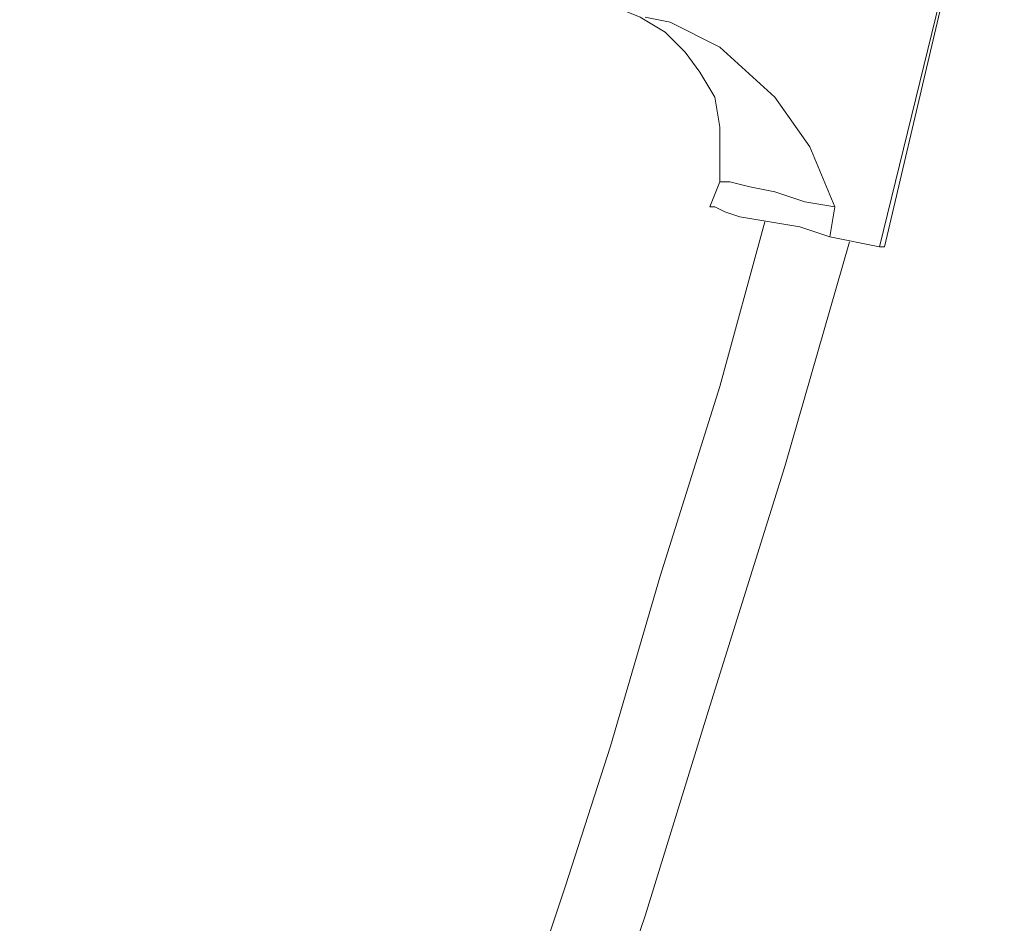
# Model space of a CAD drawing. Extents: x 44 to 177, y -263 to -14.
# Tile 1017 of 1056: x 170.89 to 174.63, y -92.61 to -89.17. Entities that reach past the tile are written whole.
import ezdxf

# ---------------------------------------------------------------- set-up
doc = ezdxf.new("R2010")
doc.units = 0
doc.header["$MEASUREMENT"] = 0
doc.layers.add('Livello 1', color=7, linetype='Continuous', lineweight=0)

# ---------------------------------------------------------------- blocks, each defined once
blk = doc.blocks.new('Block_0')
at = {"layer": 'Livello 1', "color": 250, "lineweight": 9, "true_color": 0x333333}
for points in [[(174.1577, -90.0306), (174.1577, -90.0306), (174.6327, -88.0926), (174.6327, -88.0926)], [(174.6327, -88.0926), (174.6327, -88.0926), (174.1767, -90.0306), (174.1767, -90.0306)], [(173.3617, -89.1756), (173.3617, -89.1756), (173.2667, -89.1566), (173.2667, -89.1566)], [(173.5507, -89.7836), (173.5507, -89.7836), (173.5127, -89.8786), (173.5127, -89.8786)], [(173.9687, -89.9926), (173.9687, -89.9926), (173.9877, -89.8786), (173.9877, -89.8786)], [(174.1577, -90.0306), (174.1577, -90.0306), (173.9687, -89.9926), (173.9687, -89.9926)]]:
    blk.add_open_spline(points, degree=3, dxfattribs=at)
for points, knots in [([(173.1527, -89.1186), (173.1527, -89.1186), (173.2477, -89.1566), (173.2477, -89.1566), (173.2477, -89.1566), (173.3427, -89.2136), (173.3427, -89.2136), (173.3427, -89.2136), (173.4187, -89.2896), (173.4187, -89.2896), (173.4187, -89.2896), (173.4747, -89.3656), (173.4747, -89.3656), (173.4747, -89.3656), (173.5317, -89.4606), (173.5317, -89.4606), (173.5317, -89.4606), (173.5507, -89.5746), (173.5507, -89.5746), (173.5507, -89.5746), (173.5507, -89.6696), (173.5507, -89.6696), (173.5507, -89.6696), (173.5507, -89.7836), (173.5507, -89.7836)], [0, 0, 0, 0, 1, 1, 1, 2, 2, 2, 3, 3, 3, 4, 4, 4, 5, 5, 5, 6, 6, 6, 7, 7, 7, 8, 8, 8, 8]), ([(173.3617, -89.1756), (173.3617, -89.1756), (173.5507, -89.2706), (173.5507, -89.2706), (173.5507, -89.2706), (173.7597, -89.4606), (173.7597, -89.4606), (173.7597, -89.4606), (173.8927, -89.6506), (173.8927, -89.6506), (173.8927, -89.6506), (173.9877, -89.8786), (173.9877, -89.8786)], [0, 0, 0, 0, 1, 1, 1, 2, 2, 2, 3, 3, 3, 4, 4, 4, 4]), ([(173.9877, -89.8786), (173.9877, -89.8786), (173.8737, -89.8596), (173.8737, -89.8596), (173.8737, -89.8596), (173.7597, -89.8216), (173.7597, -89.8216), (173.7597, -89.8216), (173.6647, -89.8026), (173.6647, -89.8026), (173.6647, -89.8026), (173.5887, -89.7836), (173.5887, -89.7836), (173.5887, -89.7836), (173.5507, -89.7836), (173.5507, -89.7836)], [0, 0, 0, 0, 1, 1, 1, 2, 2, 2, 3, 3, 3, 4, 4, 4, 5, 5, 5, 5]), ([(173.9687, -89.9926), (173.9687, -89.9926), (173.8547, -89.9546), (173.8547, -89.9546), (173.8547, -89.9546), (173.7407, -89.9356), (173.7407, -89.9356), (173.7407, -89.9356), (173.6267, -89.9166), (173.6267, -89.9166), (173.6267, -89.9166), (173.5697, -89.8976), (173.5697, -89.8976), (173.5697, -89.8976), (173.5317, -89.8786), (173.5317, -89.8786), (173.5317, -89.8786), (173.5127, -89.8786), (173.5127, -89.8786)], [0, 0, 0, 0, 1, 1, 1, 2, 2, 2, 3, 3, 3, 4, 4, 4, 5, 5, 5, 6, 6, 6, 6]), ([(173.7217, -89.9356), (173.7217, -89.9356), (173.5507, -90.5626), (173.5507, -90.5626), (173.5507, -90.5626), (173.3237, -91.2846), (173.3237, -91.2846), (173.3237, -91.2846), (173.1337, -91.9306), (173.1337, -91.9306), (173.1337, -91.9306), (172.9627, -92.4626), (172.9627, -92.4626), (172.9627, -92.4626), (172.8107, -92.9186), (172.8107, -92.9186), (172.8107, -92.9186), (172.6977, -93.2986), (172.6977, -93.2986), (172.6977, -93.2986), (172.3747, -94.1736), (172.3747, -94.1736), (172.3747, -94.1736), (172.0527, -95.0856), (172.0527, -95.0856), (172.0527, -95.0856), (171.4077, -96.6816), (171.4077, -96.6816), (171.4077, -96.6816), (170.7437, -98.2776), (170.7437, -98.2776), (170.7437, -98.2776), (169.8707, -100.1586), (169.8707, -100.1586), (169.8707, -100.1586), (168.9417, -101.9836), (168.9417, -101.9836), (168.9417, -101.9836), (167.9357, -103.8076), (167.9357, -103.8076), (167.9357, -103.8076), (166.5887, -106.0496), (166.5887, -106.0496), (166.5887, -106.0496), (165.1477, -108.2346), (165.1477, -108.2346), (165.1477, -108.2346), (163.5917, -110.3446), (163.5917, -110.3446), (163.5917, -110.3446), (162.8897, -111.2566), (162.8897, -111.2566), (162.8897, -111.2566), (162.1687, -112.1496), (162.1687, -112.1496), (162.1687, -112.1496), (161.5047, -112.9286), (161.5047, -112.9286), (161.5047, -112.9286), (161.2207, -113.2706), (161.2207, -113.2706), (161.2207, -113.2706), (160.8597, -113.6886), (160.8597, -113.6886), (160.8597, -113.6886), (160.3857, -114.2016), (160.3857, -114.2016), (160.3857, -114.2016), (159.8357, -114.8096), (159.8357, -114.8096), (159.8357, -114.8096), (159.1717, -115.5126), (159.1717, -115.5126), (159.1717, -115.5126), (158.6977, -116.0066), (158.6977, -116.0066)], [0, 0, 0, 0, 1, 1, 1, 2, 2, 2, 3, 3, 3, 4, 4, 4, 5, 5, 5, 6, 6, 6, 7, 7, 7, 8, 8, 8, 9, 9, 9, 10, 10, 10, 11, 11, 11, 12, 12, 12, 13, 13, 13, 14, 14, 14, 15, 15, 15, 16, 16, 16, 17, 17, 17, 18, 18, 18, 19, 19, 19, 20, 20, 20, 21, 21, 21, 22, 22, 22, 23, 23, 23, 24, 24, 24, 25, 25, 25, 25]), ([(158.9057, -116.2346), (158.9057, -116.2346), (159.2477, -115.8926), (159.2477, -115.8926), (159.2477, -115.8926), (159.7787, -115.3416), (159.7787, -115.3416), (159.7787, -115.3416), (160.2337, -114.8476), (160.2337, -114.8476), (160.2337, -114.8476), (160.6327, -114.4296), (160.6327, -114.4296), (160.6327, -114.4296), (160.9357, -114.0876), (160.9357, -114.0876), (160.9357, -114.0876), (161.2017, -113.7836), (161.2017, -113.7836), (161.2017, -113.7836), (161.8087, -113.0806), (161.8087, -113.0806), (161.8087, -113.0806), (162.4347, -112.3396), (162.4347, -112.3396), (162.4347, -112.3396), (163.5157, -110.9716), (163.5157, -110.9716), (163.5157, -110.9716), (164.5777, -109.5846), (164.5777, -109.5846), (164.5777, -109.5846), (165.7727, -107.8926), (165.7727, -107.8926), (165.7727, -107.8926), (166.9117, -106.1446), (166.9117, -106.1446), (166.9117, -106.1446), (167.9737, -104.3776), (167.9737, -104.3776), (167.9737, -104.3776), (169.2637, -102.0786), (169.2637, -102.0786), (169.2637, -102.0786), (170.4397, -99.7216), (170.4397, -99.7216), (170.4397, -99.7216), (171.5027, -97.3086), (171.5027, -97.3086), (171.5027, -97.3086), (171.9577, -96.2256), (171.9577, -96.2256), (171.9577, -96.2256), (172.3557, -95.1616), (172.3557, -95.1616), (172.3557, -95.1616), (172.7167, -94.1926), (172.7167, -94.1926), (172.7167, -94.1926), (172.8677, -93.7746), (172.8677, -93.7746), (172.8677, -93.7746), (173.0387, -93.2416), (173.0387, -93.2416), (173.0387, -93.2416), (173.2667, -92.5766), (173.2667, -92.5766), (173.2667, -92.5766), (173.5127, -91.7786), (173.5127, -91.7786), (173.5127, -91.7786), (173.7977, -90.8666), (173.7977, -90.8666), (173.7977, -90.8666), (174.0437, -90.0116), (174.0437, -90.0116)], [0, 0, 0, 0, 1, 1, 1, 2, 2, 2, 3, 3, 3, 4, 4, 4, 5, 5, 5, 6, 6, 6, 7, 7, 7, 8, 8, 8, 9, 9, 9, 10, 10, 10, 11, 11, 11, 12, 12, 12, 13, 13, 13, 14, 14, 14, 15, 15, 15, 16, 16, 16, 17, 17, 17, 18, 18, 18, 19, 19, 19, 20, 20, 20, 21, 21, 21, 22, 22, 22, 23, 23, 23, 24, 24, 24, 25, 25, 25, 25]), ([(174.1767, -90.0306), (174.1767, -90.0306), (174.1767, -90.0306), (174.1767, -90.0306), (174.1767, -90.0306), (174.1577, -90.0306), (174.1577, -90.0306)], [0, 0, 0, 0, 1, 1, 1, 2, 2, 2, 2])]:
    blk.add_open_spline(points, degree=3, knots=knots, dxfattribs=at)

msp = doc.modelspace()

# ---------------------------------------------------------------- block references
at = {"layer": 'Livello 1'}
msp.add_blockref('Block_0', (0, 0), dxfattribs=at)

doc.saveas('drawing.dxf')
